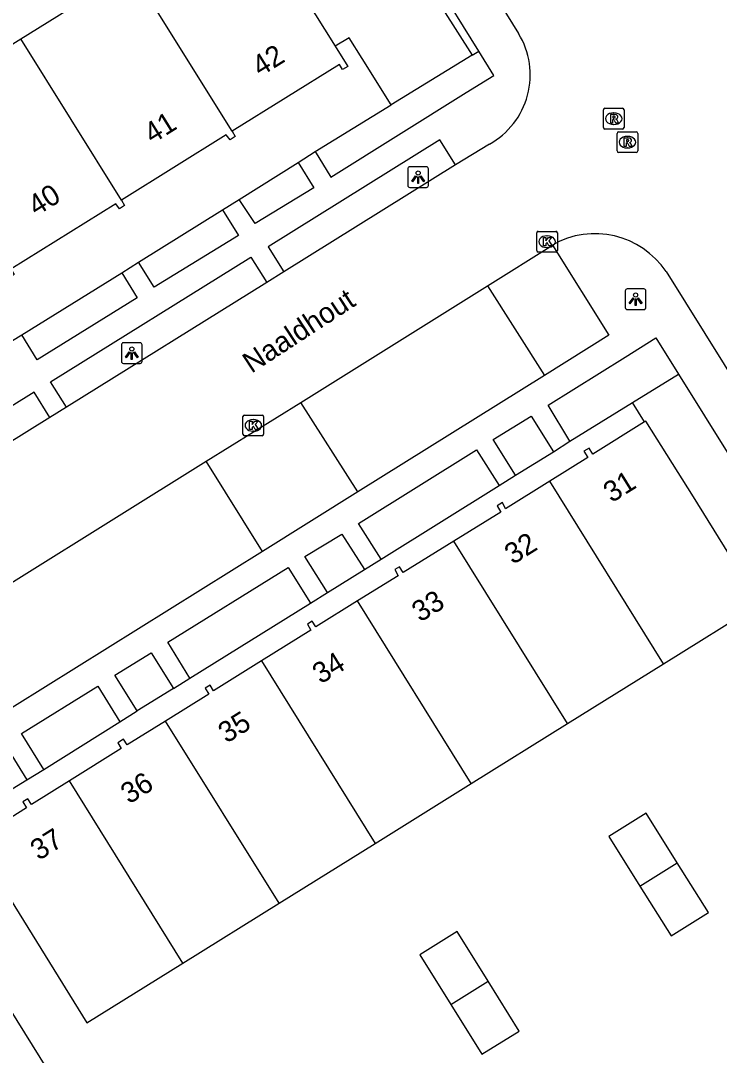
# Model space of a CAD drawing. Extents: x 159280 to 160375, y 384531 to 385872.
# Drawn here: x 159437.48 to 159471.23, y 385429.84 to 385479.83 of the extents above; entities that cross this region are included whole.
import ezdxf

# ---------------------------------------------------------------- set-up
doc = ezdxf.new("R2010")
doc.units = 0
for name, color, linetype in [('IMGEO_Erf', 7, 'Continuous'), ('IMGEO_Groenvoorziening', 7, 'Continuous'), ('IMGEO_Haag', 7, 'Continuous'), ('IMGEO_Kolk', 7, 'Continuous'), ('IMGEO_Lichtpunt', 7, 'Continuous'), ('IMGEO_Openbare_ruimte_label', 7, 'Continuous'), ('IMGEO_Pand', 7, 'Continuous'), ('IMGEO_Pand_nummerreeks', 7, 'Continuous'), ('IMGEO_Parkeervlak_open', 7, 'Continuous'), ('IMGEO_Rijbaan_lokaal_open', 7, 'Continuous'), ('IMGEO_Rioolput', 7, 'Continuous'), ('IMGEO_Voetgangersgebied_open', 7, 'Continuous'), ('IMGEO_Voetpad_open', 7, 'Continuous')]:
    doc.layers.add(name, color=color, linetype=linetype)

msp = doc.modelspace()

# ---------------------------------------------------------------- linework, layer by layer
at = {"layer": 'IMGEO_Erf'}
for points in [[(159455.375, 385475.761), (159453.973, 385478.005), (159453.346, 385479.01), (159452.674, 385478.602)], [(159467.629, 385460.452), (159467.037, 385461.38)]]:
    msp.add_lwpolyline(points, dxfattribs=at)
at = {"layer": 'IMGEO_Groenvoorziening'}
for points in [[(159459.291, 385478.163), (159455.375, 385475.761)], [(159451.715, 385473.505), (159455.375, 385475.761)], [(159448.031, 385471.188), (159450.896, 385472.977)], [(159443.176, 385468.157), (159447.232, 385470.685)], [(159437.538, 385464.659), (159442.363, 385467.653)], [(159467.037, 385461.38), (159469.269, 385462.751)], [(159464.016, 385459.516), (159467.037, 385461.38)], [(159461.39, 385457.871), (159463.217, 385459.004)], [(159454.895, 385453.811), (159460.594, 385457.375)], [(159452.299, 385452.204), (159454.086, 385453.318)], [(159445.662, 385448.056), (159451.479, 385451.692)], [(159444.858, 385447.556), (159443.114, 385446.475)], [(159438.594, 385443.648), (159442.27, 385445.943)], [(159434.593, 385441.2), (159437.772, 385443.145)]]:
    msp.add_lwpolyline(points, dxfattribs=at)
at = {"layer": 'IMGEO_Haag'}
for points in [[(159455.333, 385485.27), (159454.923, 385485.026), (159459.291, 385478.163)], [(159459.291, 385478.163), (159459.615, 385478.362)]]:
    msp.add_lwpolyline(points, dxfattribs=at)
at = {"layer": 'IMGEO_Kolk'}
for p, q in [((159462.413, 385468.727), (159462.413, 385469.579)), ((159462.488, 385469.653), (159463.34, 385469.653)), ((159462.901, 385469.433), (159462.926, 385469.433)), ((159463.414, 385469.579), (159463.414, 385468.727)), ((159463.34, 385468.653), (159462.488, 385468.653)), ((159462.924, 385468.873), (159462.899, 385468.873)), ((159448.22, 385459.849), (159448.22, 385460.701)), ((159448.295, 385460.775), (159449.147, 385460.775)), ((159448.708, 385460.555), (159448.733, 385460.555)), ((159449.221, 385460.701), (159449.221, 385459.849)), ((159448.731, 385459.995), (159448.706, 385459.995)), ((159449.147, 385459.775), (159448.295, 385459.775))]:
    msp.add_line(p, q, dxfattribs=at)
for points in [[(159462.413, 385468.727), (159462.413, 385469.579)], [(159462.488, 385469.653), (159463.34, 385469.653)], [(159463.414, 385469.579), (159463.414, 385468.727)], [(159462.734, 385469.353), (159462.857, 385469.353), (159462.857, 385469.202), (159462.987, 385469.353), (159463.151, 385469.353), (159463.005, 385469.202), (159463.158, 385468.953), (159463.006, 385468.953), (159462.921, 385469.117), (159462.857, 385469.05), (159462.857, 385468.953), (159462.734, 385468.953), (159462.734, 385469.353)], [(159463.34, 385468.653), (159462.488, 385468.653)], [(159448.22, 385459.849), (159448.22, 385460.701)], [(159448.295, 385460.775), (159449.147, 385460.775)], [(159448.541, 385460.475), (159448.664, 385460.475), (159448.664, 385460.324), (159448.794, 385460.475), (159448.958, 385460.475), (159448.812, 385460.324), (159448.965, 385460.075), (159448.813, 385460.075), (159448.728, 385460.239), (159448.664, 385460.172), (159448.664, 385460.075), (159448.541, 385460.075), (159448.541, 385460.475)], [(159449.221, 385460.701), (159449.221, 385459.849)], [(159449.147, 385459.775), (159448.295, 385459.775)]]:
    msp.add_lwpolyline(points, dxfattribs=at)
for centre, start, end in [((159462.49, 385469.577), 91.552, 178.448), ((159462.49, 385469.577), 91.552, 178.448), ((159463.338, 385469.577), 1.552, 88.448), ((159463.338, 385469.577), 1.552, 88.448), ((159462.49, 385468.729), 181.552, 268.448), ((159462.49, 385468.729), 181.552, 268.448), ((159463.338, 385468.729), 271.552, 358.448), ((159463.338, 385468.729), 271.552, 358.448), ((159448.297, 385460.699), 91.552, 178.448), ((159448.297, 385460.699), 91.552, 178.448), ((159449.145, 385460.699), 1.552, 88.448), ((159449.145, 385460.699), 1.552, 88.448), ((159448.297, 385459.851), 181.552, 268.448), ((159448.297, 385459.851), 181.552, 268.448), ((159449.145, 385459.851), 271.552, 358.448), ((159449.145, 385459.851), 271.552, 358.448)]:
    msp.add_arc(centre, 0.0765, start, end, dxfattribs=at)
for centre, major_axis, ratio, start_param, end_param in [((159462.9, 385469.153), (-0.387, 0.002), 0.722429, 4.712389, 7.853982), ((159462.925, 385469.153), (-0.39, 0.002), 0.717154, 1.570796, 4.712389), ((159448.707, 385460.275), (-0.387, 0.002), 0.722429, 4.712389, 7.853982), ((159448.732, 385460.275), (-0.39, 0.002), 0.717154, 1.570796, 4.712389)]:
    msp.add_ellipse(centre, major_axis=major_axis, ratio=ratio, start_param=start_param, end_param=end_param, dxfattribs=at)
at = {"layer": 'IMGEO_Lichtpunt'}
for p, q in [((159456.186, 385472.677), (159456.186, 385471.87)), ((159456.186, 385472.677), (159456.186, 385471.87)), ((159457.088, 385472.772), (159456.28, 385472.772)), ((159457.088, 385472.772), (159456.28, 385472.772)), ((159457.182, 385471.87), (159457.182, 385472.677)), ((159457.182, 385471.87), (159457.182, 385472.677)), ((159456.28, 385471.776), (159457.088, 385471.776)), ((159456.28, 385471.776), (159457.088, 385471.776)), ((159466.692, 385466.776), (159466.692, 385465.969)), ((159466.692, 385466.776), (159466.692, 385465.969)), ((159467.594, 385466.871), (159466.786, 385466.871)), ((159467.594, 385466.871), (159466.786, 385466.871)), ((159467.688, 385465.969), (159467.688, 385466.776)), ((159467.688, 385465.969), (159467.688, 385466.776)), ((159466.786, 385465.875), (159467.594, 385465.875)), ((159466.786, 385465.875), (159467.594, 385465.875)), ((159442.352, 385464.171), (159442.352, 385463.364)), ((159442.352, 385464.171), (159442.352, 385463.364)), ((159443.254, 385464.266), (159442.446, 385464.266)), ((159443.254, 385464.266), (159442.446, 385464.266)), ((159443.348, 385463.364), (159443.348, 385464.171)), ((159443.348, 385463.364), (159443.348, 385464.171)), ((159442.446, 385463.27), (159443.254, 385463.27)), ((159442.446, 385463.27), (159443.254, 385463.27))]:
    msp.add_line(p, q, dxfattribs=at)
for points in [[(159456.56, 385472.341), (159456.599, 385472.313), (159456.411, 385472.051), (159456.373, 385472.078), (159456.56, 385472.341)], [(159456.662, 385472.293), (159456.709, 385472.293), (159456.709, 385471.971), (159456.662, 385471.971), (159456.662, 385472.293)], [(159456.772, 385472.313), (159456.81, 385472.34), (159456.997, 385472.078), (159456.958, 385472.05), (159456.772, 385472.313)], [(159467.066, 385466.44), (159467.105, 385466.412), (159466.917, 385466.15), (159466.879, 385466.177), (159467.066, 385466.44)], [(159467.168, 385466.392), (159467.215, 385466.392), (159467.215, 385466.07), (159467.168, 385466.07), (159467.168, 385466.392)], [(159467.278, 385466.412), (159467.316, 385466.439), (159467.503, 385466.177), (159467.464, 385466.149), (159467.278, 385466.412)], [(159442.726, 385463.835), (159442.765, 385463.807), (159442.577, 385463.545), (159442.539, 385463.572), (159442.726, 385463.835)], [(159442.828, 385463.787), (159442.875, 385463.787), (159442.875, 385463.465), (159442.828, 385463.465), (159442.828, 385463.787)], [(159442.938, 385463.807), (159442.976, 385463.834), (159443.163, 385463.572), (159443.124, 385463.544), (159442.938, 385463.807)]]:
    msp.add_lwpolyline(points, dxfattribs=at)
for centre in [(159456.685, 385472.475), (159467.191, 385466.574), (159442.851, 385463.969)]:
    msp.add_circle(centre, 0.0994, dxfattribs=at)
for centre, start, end in [((159456.28, 385472.677), 90, 180), ((159456.28, 385472.677), 90, 180), ((159457.088, 385472.677), 0, 90), ((159457.088, 385472.677), 0, 90), ((159456.28, 385471.87), 180, 270), ((159456.28, 385471.87), 180, 270), ((159457.088, 385471.87), 270, 0), ((159457.088, 385471.87), 270, 360), ((159466.786, 385466.776), 90, 180), ((159466.786, 385466.776), 90, 180), ((159467.594, 385466.776), 0, 90), ((159467.594, 385466.776), 0, 90), ((159466.786, 385465.969), 180, 270), ((159466.786, 385465.969), 180, 270), ((159467.594, 385465.969), 270, 0), ((159467.594, 385465.969), 270, 360), ((159442.446, 385464.171), 90, 180), ((159442.446, 385464.171), 90, 180), ((159443.254, 385464.171), 0, 90), ((159443.254, 385464.171), 0, 90), ((159442.446, 385463.364), 180, 270), ((159442.446, 385463.364), 180, 270), ((159443.254, 385463.364), 270, 0), ((159443.254, 385463.364), 270, 360)]:
    msp.add_arc(centre, 0.0946, start, end, dxfattribs=at)
at = {"layer": 'IMGEO_Pand'}
for points in [[(159442.839, 385482.291), (159448.271, 385485.677), (159451.21, 385480.961), (159452.674, 385478.602)], [(159437.49, 385478.957), (159442.839, 385482.291)], [(159447.7, 385474.493), (159442.839, 385482.291)], [(159431.873, 385475.455), (159437.49, 385478.957)], [(159442.35, 385471.16), (159437.49, 385478.957)], [(159452.674, 385478.602), (159453.281, 385477.626), (159453.032, 385477.471), (159452.878, 385477.715), (159447.7, 385474.493)], [(159447.7, 385474.493), (159447.847, 385474.232), (159447.601, 385474.078), (159447.409, 385474.314), (159442.35, 385471.16)], [(159442.35, 385471.16), (159442.505, 385470.895), (159442.26, 385470.742), (159442.075, 385470.99), (159437.003, 385467.83), (159437.166, 385467.56), (159436.919, 385467.4), (159436.73, 385467.663)], [(159467.629, 385460.452), (159465.127, 385458.891), (159464.949, 385459.171), (159464.697, 385459.025), (159464.887, 385458.729), (159463.047, 385457.582)], [(159468.543, 385448.759), (159473.188, 385451.652), (159469.982, 385456.822), (159467.679, 385460.483), (159467.629, 385460.452)], [(159463.047, 385457.582), (159460.907, 385456.249), (159460.757, 385456.553), (159460.503, 385456.394), (159460.678, 385456.08), (159458.408, 385454.681)], [(159468.543, 385448.759), (159463.047, 385457.582)], [(159458.408, 385454.681), (159455.958, 385453.171), (159455.787, 385453.448), (159455.565, 385453.309), (159455.727, 385453.005), (159453.76, 385451.792)], [(159463.899, 385445.865), (159458.408, 385454.681)], [(159453.76, 385451.792), (159451.735, 385450.542), (159451.563, 385450.809), (159451.337, 385450.668), (159451.503, 385450.376), (159449.12, 385448.891)], [(159459.254, 385442.972), (159453.76, 385451.792)], [(159449.12, 385448.891), (159446.804, 385447.447), (159446.63, 385447.727), (159446.398, 385447.579), (159446.572, 385447.289), (159444.48, 385445.99)], [(159449.12, 385448.891), (159454.61, 385440.079)], [(159463.899, 385445.865), (159468.543, 385448.759)], [(159444.48, 385445.99), (159442.622, 385444.836), (159442.451, 385445.116), (159442.176, 385444.941), (159442.343, 385444.661), (159439.836, 385443.096)], [(159449.965, 385437.186), (159444.48, 385445.99)], [(159459.254, 385442.972), (159463.899, 385445.865)], [(159439.836, 385443.096), (159437.997, 385441.948), (159437.83, 385442.229), (159437.591, 385442.08), (159437.761, 385441.797), (159435.211, 385440.208)], [(159445.321, 385434.292), (159439.836, 385443.096)], [(159454.61, 385440.079), (159459.254, 385442.972)], [(159469.202, 385439.143), (159467.702, 385441.534), (159465.896, 385440.408), (159467.402, 385438.012)], [(159435.211, 385440.208), (159438.457, 385434.995), (159440.676, 385431.399), (159445.321, 385434.292)], [(159449.965, 385437.186), (159454.61, 385440.079)], [(159467.402, 385438.012), (159469.202, 385439.143)], [(159467.402, 385438.012), (159468.908, 385435.615), (159470.715, 385436.731), (159469.202, 385439.143)], [(159445.321, 385434.292), (159449.965, 385437.186)], [(159460.062, 385433.416), (159458.563, 385435.823), (159456.762, 385434.688), (159458.259, 385432.29)], [(159458.259, 385432.29), (159460.062, 385433.416)], [(159458.259, 385432.29), (159459.755, 385429.892), (159461.562, 385431.007), (159460.062, 385433.416)]]:
    msp.add_lwpolyline(points, dxfattribs=at)
at = {"layer": 'IMGEO_Parkeervlak_open'}
for points in [[(159460.041, 385467.012), (159462.782, 385462.687)], [(159453.773, 385457.063), (159451.01, 385461.379)], [(159449.169, 385454.187), (159446.445, 385458.541)]]:
    msp.add_lwpolyline(points, dxfattribs=at)
at = {"layer": 'IMGEO_Rijbaan_lokaal_open'}
for points in [[(159438.208, 385516.812), (159461.538, 385479.212)], [(159460.125, 385473.861), (159458.484, 385472.859)], [(159458.484, 385472.859), (159450.197, 385467.698)], [(159460.041, 385467.012), (159463.172, 385468.989)], [(159450.197, 385467.698), (159449.373, 385467.185)], [(159468.661, 385467.705), (159498.163, 385420.418)], [(159449.373, 385467.185), (159439.701, 385461.161)], [(159451.01, 385461.379), (159460.041, 385467.012)], [(159446.445, 385458.541), (159451.01, 385461.379)], [(159439.701, 385461.161), (159438.889, 385460.655)], [(159438.889, 385460.655), (159428.745, 385454.337), (159424.794, 385451.851)], [(159432.923, 385450.112), (159446.445, 385458.541)]]:
    msp.add_lwpolyline(points, dxfattribs=at)
for centre, radius, start, end in [((159458.258, 385477.216), 3.84, 299.096, 31.3199), ((159465.232, 385465.421), 4.12, 33.6664, 120.0016)]:
    msp.add_arc(centre, radius, start, end, dxfattribs=at)
at = {"layer": 'IMGEO_Rioolput'}
for p, q in [((159465.634, 385474.672), (159465.634, 385475.524)), ((159465.709, 385475.598), (159466.561, 385475.598)), ((159466.122, 385475.378), (159466.147, 385475.378)), ((159466.635, 385475.524), (159466.635, 385474.672)), ((159466.561, 385474.598), (159465.709, 385474.598)), ((159466.145, 385474.818), (159466.12, 385474.818)), ((159466.293, 385473.537), (159466.293, 385474.389)), ((159466.368, 385474.463), (159467.22, 385474.463)), ((159467.294, 385474.389), (159467.294, 385473.537)), ((159466.781, 385474.243), (159466.806, 385474.243)), ((159467.22, 385473.463), (159466.368, 385473.463)), ((159466.804, 385473.683), (159466.779, 385473.683))]:
    msp.add_line(p, q, dxfattribs=at)
for points in [[(159465.634, 385474.672), (159465.634, 385475.524)], [(159465.709, 385475.598), (159466.561, 385475.598)], [(159466.635, 385475.524), (159466.635, 385474.672)], [(159466.223, 385475.296), (159465.971, 385475.298), (159465.971, 385474.898)], [(159465.971, 385474.898), (159466.095, 385474.898), (159466.095, 385475.06), (159466.106, 385475.06)], [(159466.149, 385475.217), (159466.095, 385475.217), (159466.095, 385475.136)], [(159466.095, 385475.136), (159466.147, 385475.136)], [(159466.153, 385475.031), (159466.224, 385474.898), (159466.364, 385474.898), (159466.299, 385475.024)], [(159466.561, 385474.598), (159465.709, 385474.598)], [(159466.293, 385473.537), (159466.293, 385474.389)], [(159466.368, 385474.463), (159467.22, 385474.463)], [(159467.294, 385474.389), (159467.294, 385473.537)], [(159466.882, 385474.161), (159466.63, 385474.163), (159466.63, 385473.763)], [(159466.63, 385473.763), (159466.754, 385473.763), (159466.754, 385473.925), (159466.765, 385473.925)], [(159466.808, 385474.082), (159466.754, 385474.082), (159466.754, 385474.001)], [(159466.754, 385474.001), (159466.806, 385474.001)], [(159466.812, 385473.896), (159466.883, 385473.763), (159467.023, 385473.763), (159466.958, 385473.889)], [(159467.22, 385473.463), (159466.368, 385473.463)]]:
    msp.add_lwpolyline(points, dxfattribs=at)
for centre, radius, start, end in [((159465.711, 385475.522), 0.0765, 91.552, 178.448), ((159465.711, 385475.522), 0.0765, 91.552, 178.448), ((159466.559, 385475.522), 0.0765, 1.552, 88.448), ((159466.559, 385475.522), 0.0765, 1.552, 88.448), ((159466.105, 385475.007), 0.0533, 26.0293, 88.6989), ((159466.131, 385475.325), 0.19, 274.7715, 282.9687), ((159466.155, 385475.121), 0.0964, 77.0061, 93.1865), ((159466.169, 385475.178), 0.0378, 276.6634, 79.6772), ((159466.222, 385475.186), 0.109, 350.3612, 89.416), ((159466.22, 385475.186), 0.112, 277.5842, 350.9817), ((159466.204, 385474.971), 0.108, 29.5134, 73.7905), ((159465.711, 385474.674), 0.0765, 181.552, 268.448), ((159465.711, 385474.674), 0.0765, 181.552, 268.448), ((159466.37, 385474.387), 0.0765, 91.552, 178.448), ((159466.37, 385474.387), 0.0765, 91.552, 178.448), ((159466.559, 385474.674), 0.0765, 271.552, 358.448), ((159466.559, 385474.674), 0.0765, 271.552, 358.448), ((159467.218, 385474.387), 0.0765, 1.552, 88.448), ((159467.218, 385474.387), 0.0765, 1.552, 88.448), ((159466.764, 385473.872), 0.0533, 26.0293, 88.6989), ((159466.79, 385474.19), 0.19, 274.7715, 282.9687), ((159466.814, 385473.986), 0.0964, 77.0061, 93.1865), ((159466.828, 385474.043), 0.0378, 276.6634, 79.6772), ((159466.881, 385474.051), 0.109, 350.3612, 89.416), ((159466.879, 385474.051), 0.112, 277.5842, 350.9817), ((159466.863, 385473.836), 0.108, 29.5134, 73.7905), ((159466.37, 385473.539), 0.0765, 181.552, 268.448), ((159466.37, 385473.539), 0.0765, 181.552, 268.448), ((159467.218, 385473.539), 0.0765, 271.552, 358.448), ((159467.218, 385473.539), 0.0765, 271.552, 358.448)]:
    msp.add_arc(centre, radius, start, end, dxfattribs=at)
for centre, major_axis, ratio, start_param, end_param in [((159466.121, 385475.098), (-0.387, 0.002), 0.722429, 4.712389, 7.853982), ((159466.146, 385475.098), (-0.39, 0.002), 0.717154, 1.570796, 4.712389), ((159466.78, 385473.963), (-0.387, 0.002), 0.722429, 4.712389, 7.853982), ((159466.805, 385473.963), (-0.39, 0.002), 0.717154, 1.570796, 4.712389)]:
    msp.add_ellipse(centre, major_axis=major_axis, ratio=ratio, start_param=start_param, end_param=end_param, dxfattribs=at)
at = {"layer": 'IMGEO_Voetgangersgebied_open'}
msp.add_lwpolyline([(159459.434, 385395.969), (159446.687, 385416.44), (159445.622, 385418.149), (159432.397, 385439.388), (159432.186, 385439.727)], dxfattribs=at)
at = {"layer": 'IMGEO_Voetpad_open'}
for points in [[(159459.615, 385478.362), (159455.333, 385485.27)], [(159451.715, 385473.505), (159452.469, 385472.265), (159459.002, 385476.363), (159460.342, 385477.189), (159459.615, 385478.362)], [(159458.484, 385472.859), (159457.731, 385474.074), (159449.433, 385468.911), (159450.197, 385467.698)], [(159450.896, 385472.977), (159451.715, 385473.505)], [(159450.896, 385472.977), (159451.652, 385471.751), (159448.815, 385470.025), (159448.031, 385471.188)], [(159447.232, 385470.685), (159448.031, 385471.188)], [(159447.232, 385470.685), (159448.002, 385469.449), (159443.925, 385466.961), (159443.176, 385468.157)], [(159463.172, 385468.989), (159465.899, 385464.63), (159462.782, 385462.687)], [(159439.701, 385461.161), (159438.927, 385462.375), (159448.607, 385468.397), (159449.373, 385467.185)], [(159442.363, 385467.653), (159443.176, 385468.157)], [(159442.363, 385467.653), (159443.103, 385466.444), (159438.283, 385463.45), (159437.538, 385464.659)], [(159436.721, 385464.146), (159437.538, 385464.659)], [(159464.016, 385459.516), (159462.959, 385461.252), (159466.687, 385463.579), (159468.174, 385464.508), (159469.269, 385462.751)], [(159462.782, 385462.687), (159453.773, 385457.063)], [(159469.269, 385462.751), (159472.956, 385456.839)], [(159438.889, 385460.655), (159438.141, 385461.886), (159424.01, 385453.094)], [(159461.39, 385457.871), (159460.315, 385459.589), (159462.141, 385460.729), (159463.217, 385459.004)], [(159463.217, 385459.004), (159464.016, 385459.516)], [(159454.895, 385453.811), (159453.797, 385455.533), (159459.508, 385459.093), (159460.594, 385457.375)], [(159460.594, 385457.375), (159461.39, 385457.871)], [(159453.773, 385457.063), (159449.169, 385454.187)], [(159452.299, 385452.204), (159451.204, 385453.939), (159452.999, 385455.022), (159454.086, 385453.318)], [(159449.169, 385454.187), (159435.664, 385445.769)], [(159445.662, 385448.056), (159444.586, 385449.795), (159450.407, 385453.401), (159451.479, 385451.692)], [(159454.086, 385453.318), (159454.895, 385453.811)], [(159451.479, 385451.692), (159452.299, 385452.204)], [(159443.114, 385446.475), (159442.03, 385448.198), (159443.782, 385449.288), (159444.858, 385447.556)], [(159444.858, 385447.556), (159445.662, 385448.056)], [(159438.594, 385443.648), (159437.519, 385445.383), (159441.206, 385447.682), (159442.27, 385445.943)], [(159442.27, 385445.943), (159443.114, 385446.475)], [(159431.117, 385441.443), (159436.716, 385444.867), (159437.772, 385443.145)], [(159437.772, 385443.145), (159438.594, 385443.648)]]:
    msp.add_lwpolyline(points, dxfattribs=at)

# ---------------------------------------------------------------- texts
at = {"layer": 'IMGEO_Openbare_ruimte_label'}
msp.add_text('Naaldhout', height=1, rotation=33.1656, dxfattribs=at).set_placement((159448.631, 385462.767))
at = {"layer": 'IMGEO_Pand_nummerreeks'}
for s, rotation, p in [('42', 31.8908, (159449.058, 385477.104)), ('41', 31.9424, (159443.84, 385473.857)), ('40', 31.9252, (159438.238, 385470.367)), ('31', 31.9596, (159466.036, 385456.512)), ('32', 31.9252, (159461.263, 385453.526)), ('33', 31.6445, (159456.78, 385450.741)), ('34', 31.6731, (159451.977, 385447.754)), ('35', 31.9367, (159447.428, 385444.89)), ('36', 31.8393, (159442.717, 385441.952)), ('37', 31.9768, (159438.355, 385439.224))]:
    msp.add_text(s, height=1, rotation=rotation, dxfattribs=at).set_placement(p)

doc.saveas('drawing.dxf')
